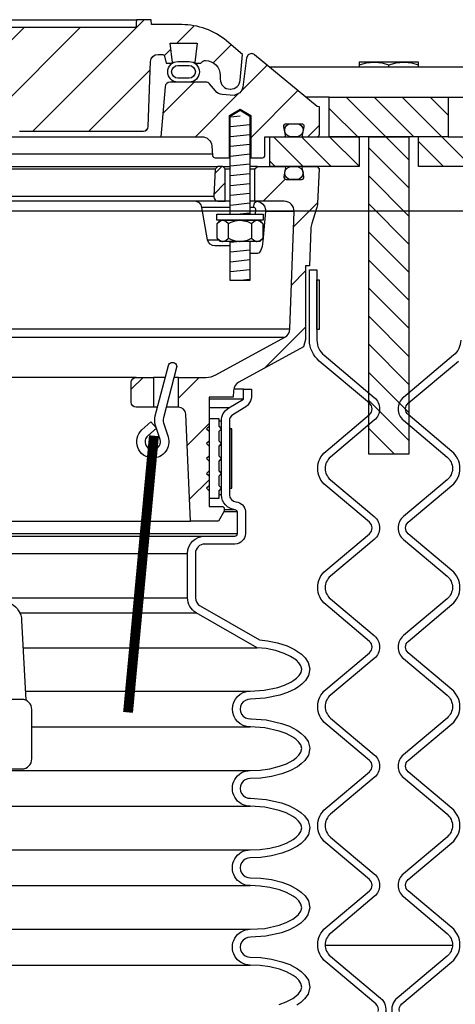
# Model space of a CAD drawing. Extents: x -169 to 6736, y -208 to 3022.
# Tile 515 of 656: x 6077 to 6082, y 410 to 422. Entities that reach past the tile are written whole.
import ezdxf

# ---------------------------------------------------------------- set-up
doc = ezdxf.new("R2010")
doc.units = 0
doc.header["$MEASUREMENT"] = 0
for name, color, linetype in [('FILL-CAP', 1, 'CONTINUOUS'), ('FREEZE-LINES', 8, 'CONTINUOUS'), ('MULTI-PORT-MANHOLE', 2, 'CONTINUOUS'), ('MULTI-PORT-MANHOLE-HATCH', 252, 'CONTINUOUS'), ('MULTI-PORT-SHROUD', 1, 'CONTINUOUS'), ('MULTI-PORT-SPILL-BUCKET', 1, 'CONTINUOUS'), ('MULTI-PORT-SPILL-BUCKET-HATCH', 7, 'CONTINUOUS'), ('MULTI-PORT-SPILL-BUCKET-MANHOLE', 2, 'CONTINUOUS'), ('MULTI-PORT-SPILL-BUCKET-MANHOLE-HATCH', 7, 'CONTINUOUS'), ('MULTI-PORT-SPILL-BUCKET-SHROUD', 1, 'CONTINUOUS')]:
    doc.layers.add(name, color=color, linetype=linetype)
pattern_1 = [(135, (14063.16914, -756.0172), (0.176776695, 0.176776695), [])]
pattern_2 = [(45, (-1900.3607, -756.0172), (-0.35355339, 0.35355339), [])]

msp = doc.modelspace()

# ---------------------------------------------------------------- hatches: boundary and pattern name
at = {"layer": 'MULTI-PORT-MANHOLE-HATCH', "linetype": 'Continuous'}
h = msp.add_hatch(dxfattribs=at)
h.set_pattern_fill('LINE', color=256, scale=2, angle=45, style=0)
h.set_pattern_definition(pattern_1)
h.paths.add_polyline_path([(6080.65422, 421.44486), (6082.15422, 421.44486), (6082.15422, 420.94486), (6082.90422, 420.94486), (6082.90422, 420.56986), (6081.77922, 420.56986), (6081.77922, 420.94486), (6081.02922, 420.94486), (6081.02922, 420.56986), (6079.90422, 420.56986), (6079.90422, 420.94486), (6080.65422, 420.94486)])
h = msp.add_hatch(dxfattribs=at)
h.set_pattern_fill('LINE', color=256, scale=2, angle=45, style=0)
h.set_pattern_definition(pattern_1)
h.paths.add_polyline_path([(6081.15122, 420.94486), (6081.65722, 420.94486), (6081.65722, 416.94486), (6081.15122, 416.94486)])
at = {"layer": 'MULTI-PORT-SPILL-BUCKET-HATCH', "linetype": 'Continuous'}
h = msp.add_hatch(dxfattribs=at)
h.set_pattern_fill('LINE', color=256, scale=4, angle=45, style=0)
h.set_pattern_definition([(45, (-1764.55816, -784.51195), (-0.35355339, 0.35355339), [])])
edge = h.paths.add_edge_path(flags=16)
edge.add_line((6079.34172, 420.13236), (6079.34172, 420.53861))
edge.add_line((6079.34172, 420.53861), (6079.31047, 420.56986))
edge.add_line((6079.31047, 420.56986), (6079.24797, 420.56986))
edge.add_line((6079.24797, 420.56986), (6079.215, 420.53688))
edge.add_line((6079.215, 420.53688), (6079.19724, 420.19813))
edge.add_arc((6079.25966, 420.19486), 0.0625, 176.99787, 269.997947)
edge.add_line((6079.25966, 420.13236), (6079.34172, 420.13236))
edge = h.paths.add_edge_path()
edge.add_line((6078.21978, 417.91361), (6078.43826, 417.91361))
edge.add_line((6078.43826, 417.91361), (6078.43826, 417.53861))
edge.add_line((6078.43826, 417.53861), (6078.21978, 417.53861))
edge.add_arc((6078.21978, 417.60111), 0.0625, 180, 270, ccw=False)
edge.add_line((6078.15728, 417.60111), (6078.15728, 417.85111))
edge.add_arc((6078.21978, 417.85111), 0.0625, 90, 180, ccw=False)
edge = h.paths.add_edge_path()
edge.add_arc((6080.08486, 420.00736), 0.125, 358, 450)
edge.add_line((6080.08486, 420.13236), (6079.71672, 420.13236))
edge.add_line((6079.71672, 420.13236), (6079.71672, 420.53861))
edge.add_line((6079.71672, 420.53861), (6079.74797, 420.56986))
edge.add_line((6079.74797, 420.56986), (6080.08753, 420.56986))
edge.add_arc((6080.08753, 420.55486), 0.015, -11.010479, 90.011204, ccw=False)
edge.add_line((6080.10225, 420.552), (6080.08108, 420.44307))
edge.add_arc((6080.11175, 420.43711), 0.03125, 169.001697, 270.001442)
edge.add_line((6080.11176, 420.40586), (6080.30369, 420.40586))
edge.add_arc((6080.30369, 420.43711), 0.03125, 269.999681, 370.999427)
edge.add_line((6080.33437, 420.44307), (6080.3132, 420.552))
edge.add_arc((6080.3283, 420.55455), 0.01532, 88.573656, 189.573401, ccw=False)
edge.add_line((6080.32868, 420.56986), (6080.49949, 420.56986))
edge.add_line((6080.49949, 420.56986), (6080.52759, 420.53865))
edge.add_line((6080.52759, 420.53865), (6080.50473, 420.10251))
edge.add_arc((6080.25506, 420.11559), 0.25001, 342.100386, 357.000406, ccw=False)
edge.add_line((6080.49297, 420.03875), (6080.433, 419.85308))
edge.add_arc((6080.6709, 419.77624), 0.25, 162.100003, 178.000095)
edge.add_line((6080.42105, 419.78497), (6080.40481, 419.31986))
edge.add_line((6080.40481, 419.31986), (6080.35427, 419.31986))
edge.add_line((6080.35427, 419.31986), (6080.35427, 418.38941))
edge.add_line((6080.35427, 418.38941), (6080.32682, 418.29642))
edge.add_line((6080.32682, 418.29642), (6079.51252, 417.85328))
edge.add_arc((6079.57227, 417.74349), 0.125, 118.554702, 177.000044)
edge.add_line((6079.44744, 417.75003), (6079.44291, 417.66361))
edge.add_line((6079.44291, 417.66361), (6079.13922, 417.66361))
edge.add_line((6079.13922, 417.66361), (6079.13922, 416.28861))
edge.add_line((6079.13922, 416.28861), (6079.29797, 416.28861))
edge.add_arc((6079.29797, 416.25736), 0.03125, 0, 90, ccw=False)
edge.add_line((6079.32922, 416.25736), (6079.32922, 416.22611))
edge.add_line((6079.32922, 416.22611), (6079.25706, 416.10111))
edge.add_line((6079.25706, 416.10111), (6078.90422, 416.10111))
edge.add_line((6078.90422, 416.10111), (6078.84538, 417.44895))
edge.add_arc((6078.75172, 417.44486), 0.09375, 2.499991, 90)
edge.add_line((6078.75172, 417.53861), (6078.75172, 417.91361))
edge.add_line((6078.75172, 417.91361), (6079.10211, 417.91361))
edge.add_arc((6079.10211, 418.1636), 0.25, 270.000244, 298.555091)
edge.add_line((6079.22161, 417.94402), (6080.09295, 418.41819))
edge.add_arc((6080.0332, 418.52799), 0.125, 298.554793, 357.999929)
edge.add_line((6080.15812, 418.52363), (6080.20978, 420.003))
h = msp.add_hatch(dxfattribs=at)
h.set_pattern_fill('LINE', color=256, scale=4, angle=45, style=0)
h.set_pattern_definition([(45, (-1900.3607, -756.0172), (-0.35355339, 0.35355339), [])])
edge = h.paths.add_edge_path()
edge.add_line((6079.34172, 420.13236), (6079.34172, 420.53861))
edge.add_line((6079.34172, 420.53861), (6079.31047, 420.56986))
edge.add_line((6079.31047, 420.56986), (6079.24797, 420.56986))
edge.add_line((6079.24797, 420.56986), (6079.215, 420.53688))
edge.add_line((6079.215, 420.53688), (6079.19724, 420.19813))
edge.add_arc((6079.25966, 420.19486), 0.0625, 176.99787, 269.997947)
edge.add_line((6079.25966, 420.13236), (6079.34172, 420.13236))
at = {"layer": 'MULTI-PORT-SPILL-BUCKET-MANHOLE-HATCH', "linetype": 'Continuous'}
h = msp.add_hatch(dxfattribs=at)
h.set_pattern_fill('LINE', color=256, scale=4, angle=45, style=0)
h.set_pattern_definition(pattern_2)
h.paths.add_polyline_path([(6078.40106, 421.89126, -0.40402688), (6078.49476, 421.98173), (6078.54469, 421.98173, -0.33946204), (6078.57487, 421.95857), (6078.59797, 421.87236), (6078.66672, 421.87236), (6078.67563, 421.88126), (6078.64603, 422.12236), (6078.98742, 422.12236), (6078.95782, 421.88126), (6078.96672, 421.87236), (6079.03547, 421.87236), (6079.05757, 421.89445, -0.19891237), (6079.07967, 421.90361), (6079.09172, 421.90361, -0.41421356), (6079.27922, 421.71611), (6079.27922, 421.66923, 0.41824171), (6079.40594, 421.54424, 0.39283658), (6079.53218, 421.65834), (6079.56047, 421.98173), (6079.35753, 422.15203, 0.17633049), (6078.7951, 422.35673), (6078.41251, 422.35673), (6078.40814, 422.41923), (6078.22323, 422.41923), (6078.22039, 422.37854), (6078.21754, 422.33784), (6078.21689, 422.32853), (6078.21624, 422.31924), (6074.59184, 422.31924), (6074.59054, 422.33784), (6074.5877, 422.37854), (6074.58485, 422.41923), (6074.39967, 422.41923), (6074.3953, 422.35673), (6074.22552, 422.35673), (6074.22114, 422.41923), (6074.03363, 422.41923), (6074.02926, 422.35673), (6073.77531, 422.35673), (6073.77531, 422.41923), (6073.65934, 422.41923), (6073.65934, 422.35673), (6073.43515, 422.35673), (6073.43515, 422.41923), (6073.31918, 422.41923), (6073.31918, 422.35673), (6072.77919, 422.35673), (6072.77481, 422.41923), (6072.5873, 422.41923), (6072.58293, 422.35673), (6072.4612, 422.35673), (6072.45683, 422.41923), (6072.2661, 422.41923), (6072.24465, 422.41673), (6072.22443, 422.41084), (6072.2055, 422.40161), (6072.18837, 422.38936), (6072.17355, 422.37438), (6072.16145, 422.35715), (6072.15543, 422.34545), (6072.15068, 422.33318), (6072.147, 422.31932), (6072.14493, 422.30513), (6072.1094, 421.89899), (6072.07386, 421.49286), (6072.0688, 421.43497), (6072.06302, 421.36891), (6072.05919, 421.35294), (6072.05159, 421.33329), (6072.04083, 421.3152), (6072.02715, 421.29918), (6072.011, 421.28566), (6071.99279, 421.27507), (6071.96543, 421.26479), (6071.93919, 421.26298), (6069.8072, 421.26298), (6069.7619, 421.27148), (6069.72275, 421.29582), (6069.69509, 421.3327), (6069.68267, 421.37709), (6069.63619, 421.90834), (6069.64235, 421.95941), (6069.66856, 422.00368), (6069.71038, 422.03365), (6069.76072, 422.04423), (6070.12277, 422.04423), (6070.17061, 422.05375), (6070.21117, 422.08085), (6070.23827, 422.1214), (6070.24778, 422.16923), (6070.24778, 422.29423), (6070.23827, 422.34207), (6070.21117, 422.38262), (6070.17061, 422.40972), (6070.12277, 422.41923), (6069.93526, 422.41923), (6069.93089, 422.35673), (6069.59448, 422.35673), (6069.54806, 422.36028), (6069.50165, 422.36393), (6069.45432, 422.36039), (6069.4063, 422.35673), (6069.344, 422.35673), (6069.3212, 422.36279), (6069.30737, 422.37459), (6069.28099, 422.3952), (6069.25092, 422.40973), (6069.21834, 422.41728), (6069.18475, 422.41923), (6069.11948, 422.40859), (6069.06414, 422.3749), (6069.0549, 422.36693), (6069.03432, 422.35726), (6069.01965, 422.35673), (6068.99044, 422.35673), (6068.96806, 422.35849), (6068.94606, 422.36296), (6068.92429, 422.36891), (6068.90244, 422.37459), (6068.90093, 422.37492), (6068.89942, 422.37523), (6068.88704, 422.37704), (6068.87455, 422.37765), (6068.86052, 422.37688), (6068.84666, 422.37459), (6068.82481, 422.3689), (6068.80301, 422.36295), (6068.78097, 422.35849), (6068.75866, 422.35673), (6068.70917, 422.35673), (6068.68674, 422.36337), (6068.67197, 422.37401), (6068.67129, 422.37459), (6068.66468, 422.3801), (6068.65776, 422.38522), (6068.63588, 422.39791), (6068.61225, 422.40692), (6068.58677, 422.41229), (6068.56077, 422.41402), (6068.53327, 422.41209), (6068.50641, 422.40605), (6068.48078, 422.39547), (6068.45743, 422.38054), (6068.45379, 422.37762), (6068.44301, 422.36841), (6068.42049, 422.3577), (6068.40381, 422.35673), (6068.01335, 422.35673, 0.17632698), (6067.45092, 422.15202), (6067.24797, 421.98173), (6067.27627, 421.65834, 0.39283658), (6067.40251, 421.54424, 0.41824171), (6067.52922, 421.66923), (6067.52922, 421.71611, -0.41421356), (6067.71672, 421.90361), (6067.72878, 421.90361, -0.19891237), (6067.75088, 421.89445), (6067.77297, 421.87236), (6067.84172, 421.87236), (6067.85063, 421.88126), (6067.82103, 422.12236), (6068.16242, 422.12236), (6068.13282, 421.88126), (6068.14172, 421.87236), (6068.21047, 421.87236), (6068.23357, 421.95857, -0.3394582), (6068.26376, 421.98173), (6068.31369, 421.98173, -0.40402635), (6068.40738, 421.89125), (6068.43595, 421.07331, 0.40402635), (6068.49841, 421.01298), (6068.65704, 421.01298), (6068.70876, 421.01683), (6068.76048, 421.02053), (6069.11589, 421.01858), (6069.48279, 421.0169), (6069.51359, 421.01597), (6069.54431, 421.01352), (6069.5546, 421.01298), (6072.23064, 421.01298), (6072.27595, 421.02148), (6072.31509, 421.04582), (6072.34275, 421.0827), (6072.35517, 421.12709), (6072.42543, 421.93013), (6072.43785, 421.97452), (6072.46551, 422.0114), (6072.50465, 422.03573), (6072.54996, 422.04423), (6074.95483, 422.04423, -0.38887873), (6075.20388, 421.81602), (6075.21173, 421.72628, 0.38887873), (6075.27399, 421.66923), (6075.4103, 421.66923, -0.09968274), (6075.45868, 421.65949), (6076.62302, 421.17076, -0.27840381), (6076.69916, 421.0664), (6076.69984, 421.05863, 0.38887873), (6076.74965, 421.01299), (6078.31004, 421.01298, 0.40402623), (6078.3725, 421.0733)])
h = msp.add_hatch(dxfattribs=at)
h.set_pattern_fill('LINE', color=256, scale=4, angle=45, style=0)
h.set_pattern_definition(pattern_2)
edge = h.paths.add_edge_path()
edge.add_line((6078.58438, 421.5753), (6078.52922, 420.94486))
edge.add_line((6078.52922, 420.94486), (6079.04769, 420.94486))
edge.add_arc((6079.04769, 420.81986), 0.125, 5.000099, 90.000043, ccw=False)
edge.add_line((6079.17222, 420.83075), (6079.18298, 420.70776))
edge.add_arc((6079.21411, 420.71048), 0.03125, 185, 270)
edge.add_line((6079.21411, 420.67923), (6079.39552, 420.67923))
edge.add_line((6079.39552, 420.67923), (6079.39552, 421.21048))
edge.add_line((6079.39552, 421.21048), (6079.52922, 421.29082))
edge.add_line((6079.52922, 421.29082), (6079.66292, 421.21048))
edge.add_line((6079.66292, 421.21048), (6079.66292, 420.67923))
edge.add_line((6079.66292, 420.67923), (6079.81047, 420.67923))
edge.add_arc((6079.81047, 420.71048), 0.03125, 270, 360)
edge.add_line((6079.84172, 420.71048), (6079.84172, 420.94486))
edge.add_line((6079.84172, 420.94486), (6080.08677, 420.94486))
edge.add_arc((6080.08677, 420.96048), 0.01562, 270, 370.999746)
edge.add_line((6080.10211, 420.96346), (6080.08108, 421.07165))
edge.add_arc((6080.11176, 421.07761), 0.03125, 90.000847, 191.000593, ccw=False)
edge.add_line((6080.11175, 421.10886), (6080.30369, 421.10886))
edge.add_arc((6080.30369, 421.07761), 0.03125, -10.998303, 90.001443, ccw=False)
edge.add_line((6080.33437, 421.07165), (6080.3132, 420.96272))
edge.add_arc((6080.32793, 420.95986), 0.01501, 169.008936, 269.975776)
edge.add_line((6080.32792, 420.94486), (6080.49797, 420.94486))
edge.add_arc((6080.49797, 420.97611), 0.03125, 270, 360)
edge.add_line((6080.52922, 420.97611), (6080.52922, 421.31986))
edge.add_line((6080.52922, 421.31986), (6080.50091, 421.32517))
edge.add_line((6080.50091, 421.32517), (6079.70993, 421.97727))
edge.add_arc((6079.67026, 421.92898), 0.0625, 50.600528, 90)
edge.add_line((6079.67026, 421.99148), (6079.62949, 421.97615))
edge.add_line((6079.62949, 421.97615), (6079.60872, 421.93767))
edge.add_line((6079.60872, 421.93767), (6079.56344, 421.57072))
edge.add_line((6079.56344, 421.57072), (6079.55152, 421.53057))
edge.add_line((6079.55152, 421.53057), (6079.52643, 421.49671))
edge.add_line((6079.52643, 421.49671), (6079.45422, 421.46391))
edge.add_line((6079.45422, 421.46391), (6079.30511, 421.47696))
edge.add_arc((6079.316, 421.60149), 0.125, 220.000141, 265.000351, ccw=False)
edge.add_line((6079.22024, 421.52114), (6079.14565, 421.61003))
edge.add_arc((6079.09778, 421.56986), 0.0625, 40.001024, 90.001569)
edge.add_line((6079.09778, 421.63236), (6078.64664, 421.63236))
edge.add_arc((6078.64664, 421.56986), 0.0625, 90, 175)

# ---------------------------------------------------------------- linework, layer by layer
at = {"layer": 'FILL-CAP', "linetype": 'Continuous'}
msp.add_lwpolyline([(6076.64597, 415.06252, -0.2587825), (6076.77599, 414.8528), (6076.82694, 413.84698)], format="xyb", dxfattribs=at)
msp.add_lwpolyline([(6076.77922, 412.98145, 0.41421356), (6076.90422, 413.10645), (6076.90422, 413.73145, 0.41421356), (6076.77922, 413.85645), (6070.02922, 413.85645, 0.41421356), (6069.90422, 413.73145), (6069.90422, 413.10645, 0.41421356), (6070.02922, 412.98145)], format="xyb", close=True, dxfattribs=at)
at = {"layer": 'FREEZE-LINES', "linetype": 'Continuous'}
msp.add_line((6657.53241, 420.00736), (5613.53241, 420.00736), dxfattribs=at)
at = {"layer": 'MULTI-PORT-MANHOLE', "color": 1, "linetype": 'Continuous'}
msp.add_line((6081.40422, 421.81986), (6081.40422, 421.85072), dxfattribs=at)
at = {"layer": 'MULTI-PORT-MANHOLE', "linetype": 'Continuous'}
for p, q in [((6082.90758, 421.81986), (6079.90087, 421.81986)), ((6081.02922, 420.94486), (6080.65422, 420.94486)), ((6080.65422, 420.94486), (6081.02922, 420.94486)), ((6082.15422, 420.94486), (6081.77922, 420.94486))]:
    msp.add_line(p, q, dxfattribs=at)
at = {"layer": 'MULTI-PORT-MANHOLE', "color": 7, "linetype": 'Continuous'}
for p, q in [((6080.65422, 421.44486), (6080.35573, 421.44486)), ((6082.15422, 421.44486), (6082.45272, 421.44486)), ((6082.20607, 410.75736), (6080.60238, 410.75736))]:
    msp.add_line(p, q, dxfattribs=at)
at = {"layer": 'MULTI-PORT-MANHOLE', "color": 1, "linetype": 'Continuous'}
for points in [[(6081.02922, 421.85072), (6081.12109, 421.87502), (6081.16859, 421.88184), (6081.21672, 421.88421), (6081.23006, 421.88402), (6081.27371, 421.8809), (6081.31728, 421.87407), (6081.40422, 421.85072), (6081.49609, 421.87502), (6081.54359, 421.88184), (6081.59172, 421.88421), (6081.60506, 421.88402), (6081.64871, 421.8809), (6081.69228, 421.87407), (6081.77922, 421.85072)], [(6081.77922, 421.81986), (6081.77922, 421.88421), (6081.02922, 421.88421), (6081.02922, 421.81986)]]:
    msp.add_lwpolyline(points, dxfattribs=at)
at = {"layer": 'MULTI-PORT-MANHOLE', "linetype": 'Continuous'}
for points in [[(6080.65422, 421.44486), (6082.15422, 421.44486), (6082.15422, 420.94486), (6082.90422, 420.94486), (6082.90422, 420.56986), (6081.77922, 420.56986), (6081.77922, 420.94486), (6081.02922, 420.94486), (6081.02922, 420.56986), (6079.90422, 420.56986), (6079.90422, 420.94486), (6080.65422, 420.94486)], [(6081.65722, 420.94486), (6081.65722, 416.94486), (6081.15122, 416.94486), (6081.15122, 420.94486)]]:
    msp.add_lwpolyline(points, close=True, dxfattribs=at)
at = {"layer": 'MULTI-PORT-SHROUD', "color": 1, "linetype": 'Continuous'}
for points in [[(6081.26948, 409.92504, 0.29327737), (6081.23935, 410.02172), (6080.60889, 410.55074, -0.46630694), (6080.60889, 410.98164), (6081.16035, 411.44438, 0.46630723), (6081.16035, 411.58801), (6080.60889, 412.05074, -0.46630723), (6080.60889, 412.48164), (6081.16035, 412.94438, 0.46630723), (6081.16035, 413.08801), (6080.60889, 413.55074, -0.46630723), (6080.60889, 413.98164), (6081.16035, 414.44438, 0.46630723), (6081.16035, 414.58801), (6080.60889, 415.05074, -0.46630723), (6080.60889, 415.48164), (6081.16035, 415.94438, 0.46630723), (6081.16035, 416.08801), (6080.60889, 416.55074, -0.46630723), (6080.60889, 416.98164), (6081.16035, 417.44438, 0.46630817), (6081.16035, 417.58801), (6080.52702, 418.11944, -0.22169529), (6080.40422, 418.38277), (6080.40422, 419.26619), (6080.49797, 419.26619), (6080.49797, 418.38277, 0.22169529), (6080.58728, 418.19126), (6081.22061, 417.65983, -0.46630908), (6081.22061, 417.37256), (6080.66915, 416.90983, 0.46630905), (6080.66915, 416.62256), (6081.22061, 416.15983, -0.46630905), (6081.22061, 415.87256), (6080.66915, 415.40983, 0.46630905), (6080.66915, 415.12256), (6081.22061, 414.65983, -0.46630905), (6081.22061, 414.37256), (6080.66915, 413.90983, 0.46630905), (6080.66915, 413.62256), (6081.22061, 413.15983, -0.46630905), (6081.22061, 412.87256), (6080.66915, 412.40983, 0.46630905), (6080.66915, 412.12256), (6081.22061, 411.65983, -0.46630905), (6081.22061, 411.37256), (6080.66915, 410.90983, 0.46630785), (6080.66915, 410.62256), (6081.29961, 410.09354, -0.29327778), (6081.35987, 409.90017)], [(6082.31047, 418.38277, -0.22169529), (6082.22117, 418.19126), (6081.58783, 417.65983, 0.46630908), (6081.58783, 417.37256), (6082.1393, 416.90983, -0.46630905), (6082.1393, 416.62256), (6081.58783, 416.15983, 0.46630905), (6081.58783, 415.87256), (6082.1393, 415.40983, -0.46630905), (6082.1393, 415.12256), (6081.58783, 414.65983, 0.46630905), (6081.58783, 414.37256), (6082.1393, 413.90983, -0.46630905), (6082.1393, 413.62256), (6081.58783, 413.15983, 0.46630905), (6081.58783, 412.87256), (6082.1393, 412.40983, -0.46630905), (6082.1393, 412.12256), (6081.58783, 411.65983, 0.46630905), (6081.58783, 411.37256), (6082.1393, 410.90983, -0.46630785), (6082.1393, 410.62256), (6081.50884, 410.09354, 0.29327778), (6081.44857, 409.90017)], [(6081.53897, 409.92504, -0.29327737), (6081.5691, 410.02172), (6082.19956, 410.55074, 0.46630694), (6082.19956, 410.98164), (6081.6481, 411.44438, -0.46630723), (6081.6481, 411.58801), (6082.19956, 412.05074, 0.46630723), (6082.19956, 412.48164), (6081.6481, 412.94438, -0.46630723), (6081.6481, 413.08801), (6082.19956, 413.55074, 0.46630723), (6082.19956, 413.98164), (6081.6481, 414.44438, -0.46630723), (6081.6481, 414.58801), (6082.19956, 415.05074, 0.46630723), (6082.19956, 415.48164), (6081.6481, 415.94438, -0.46630723), (6081.6481, 416.08801), (6082.19956, 416.55074, 0.46630723), (6082.19956, 416.98164), (6081.6481, 417.44438, -0.46630817), (6081.6481, 417.58801), (6082.28143, 418.11944, 0.22169529)]]:
    msp.add_lwpolyline(points, format="xyb", dxfattribs=at)
at = {"layer": 'MULTI-PORT-SHROUD', "color": 7, "linetype": 'Continuous'}
msp.add_lwpolyline([(6080.49797, 418.51619), (6080.49797, 419.14119), (6080.52797, 419.14119), (6080.52797, 418.51619)], close=True, dxfattribs=at)
at = {"layer": 'MULTI-PORT-SPILL-BUCKET', "color": 7, "linetype": 'Continuous'}
for p, q in [((6067.56047, 420.56986), (6079.24797, 420.56986)), ((6079.215, 420.53688), (6067.59345, 420.53688)), ((6079.31047, 420.56986), (6079.40602, 420.56986)), ((6079.34172, 420.53861), (6079.40602, 420.53861)), ((6079.74797, 420.56986), (6079.65242, 420.56986)), ((6079.65242, 420.53861), (6079.71672, 420.53861)), ((6079.40602, 420.13236), (6067.40242, 420.13236)), ((6067.61121, 420.19813), (6079.19724, 420.19813)), ((6079.71672, 420.13236), (6079.65242, 420.13236)), ((6079.40602, 420.05489), (6079.0481, 420.05489)), ((6079.70036, 420.05489), (6079.65242, 420.05489)), ((6080.20978, 420.003), (6079.85154, 420.003)), ((6079.11997, 419.64733), (6079.25825, 419.64733)), ((6066.65032, 418.52363), (6080.15812, 418.52363)), ((6069.15767, 418.41819), (6080.09295, 418.41819)), ((6078.21978, 417.91361), (6069.58244, 417.91361)), ((6078.588, 417.91361), (6078.43826, 417.91361)), ((6078.75172, 417.91361), (6078.69634, 417.91361)), ((6078.48932, 417.53861), (6078.43826, 417.53861)), ((6078.75172, 417.53861), (6078.59766, 417.53861)), ((6069.33701, 416.10111), (6078.90422, 416.10111))]:
    msp.add_line(p, q, dxfattribs=at)
at = {"layer": 'MULTI-PORT-SPILL-BUCKET', "color": 2, "linetype": 'Continuous'}
for p, q in [((6079.38489, 419.66504), (6079.38489, 419.85318)), ((6079.67356, 419.85318), (6079.67356, 419.66504))]:
    msp.add_line(p, q, dxfattribs=at)
for points in [[(6079.40602, 419.96986), (6079.40602, 421.20454), (6079.52922, 421.27857), (6079.65242, 421.20454), (6079.65242, 419.96986)], [(6079.24055, 419.85318), (6079.27063, 419.87807), (6079.30366, 419.89186), (6079.31272, 419.89186), (6079.31272, 419.89186), (6079.35023, 419.88085), (6079.38489, 419.85318), (6079.41729, 419.86794), (6079.46773, 419.88441), (6079.52189, 419.89175), (6079.52922, 419.89186), (6079.62223, 419.87512), (6079.67356, 419.85318), (6079.70365, 419.87807), (6079.73667, 419.89186), (6079.74573, 419.89186), (6079.78325, 419.88085), (6079.8179, 419.85318)], [(6079.24055, 419.66504), (6079.27063, 419.64015), (6079.30366, 419.62636), (6079.31272, 419.62636), (6079.31272, 419.62636), (6079.35023, 419.63737), (6079.38489, 419.66504), (6079.41729, 419.65028), (6079.46773, 419.63381), (6079.52189, 419.62647), (6079.52922, 419.62636), (6079.62223, 419.6431), (6079.67356, 419.66504), (6079.70365, 419.64015), (6079.73667, 419.62636), (6079.74573, 419.62636), (6079.78325, 419.63737), (6079.8179, 419.66504)], [(6079.65242, 419.62636), (6079.65242, 419.13249), (6079.40602, 419.13249), (6079.40602, 419.62636)]]:
    msp.add_lwpolyline(points, dxfattribs=at)
at = {"layer": 'MULTI-PORT-SPILL-BUCKET', "linetype": 'Continuous'}
for points in [[(6080.20978, 420.00299, 0.42447482), (6080.08486, 420.13236), (6079.71672, 420.13236), (6079.71672, 420.53861), (6079.74797, 420.56986), (6080.08753, 420.56986, -0.47174628), (6080.10225, 420.552), (6080.08108, 420.44307, 0.47162926), (6080.11176, 420.40586), (6080.30369, 420.40586, 0.47162926), (6080.33437, 420.44307), (6080.3132, 420.552, -0.47162926), (6080.32868, 420.56986), (6080.49949, 420.56986), (6080.52759, 420.53865), (6080.50473, 420.10251, -0.06510535), (6080.49297, 420.03875), (6080.433, 419.85308, 0.06948876), (6080.42105, 419.78497), (6080.40481, 419.31986), (6080.35427, 419.31986), (6080.35427, 418.38941), (6080.32682, 418.29642), (6079.51252, 417.85328, 0.26069176), (6079.44744, 417.75003), (6079.44291, 417.66361), (6079.13922, 417.66361), (6079.13922, 416.28861), (6079.29797, 416.28861, -0.41421356), (6079.32922, 416.25736), (6079.32922, 416.22611), (6079.25706, 416.10111), (6078.90422, 416.10111), (6078.84538, 417.44895, 0.40149071), (6078.75172, 417.53861), (6078.75172, 417.53861), (6078.75172, 417.91361), (6079.10211, 417.91361, 0.12524277), (6079.22161, 417.94402), (6080.09295, 418.41819, 0.265356), (6080.15812, 418.52363), (6080.20978, 420.003)], [(6079.34172, 420.13236), (6079.34172, 420.53861), (6079.31047, 420.56986), (6079.24797, 420.56986), (6079.215, 420.53688), (6079.19724, 420.19813, 0.4296343), (6079.25966, 420.13236), (6079.34172, 420.13236)]]:
    msp.add_lwpolyline(points, format="xyb", dxfattribs=at)
at = {"layer": 'MULTI-PORT-SPILL-BUCKET', "color": 7, "linetype": 'Continuous'}
for points in [[(6080.32372, 420.48586, -0.41421356), (6080.24372, 420.40586), (6080.17172, 420.40586, -0.41421356), (6080.09172, 420.48586), (6080.09172, 420.48986, -0.41421356), (6080.17172, 420.56986), (6080.24372, 420.56986, -0.41421356), (6080.32372, 420.48986)], [(6079.40602, 419.56986), (6079.21229, 419.56986, -0.36397024), (6079.11997, 419.64733), (6079.0481, 420.05489, 0.36397024), (6078.95578, 420.13236)]]:
    msp.add_lwpolyline(points, format="xyb", dxfattribs=at)
msp.add_lwpolyline([(6079.72276, 419.96986), (6079.72745, 420.02255), (6079.7267, 420.03311), (6079.72269, 420.04257), (6079.71583, 420.04985), (6079.70699, 420.05404), (6079.70036, 420.05489), (6079.71263, 420.11042), (6079.73569, 420.13236), (6079.77972, 420.12324), (6079.81303, 420.10122), (6079.83745, 420.06862), (6079.8502, 420.02906), (6079.85154, 420.003), (6079.83492, 419.81847), (6079.81759, 419.62778), (6079.80728, 419.56296), (6079.79146, 419.51493), (6079.7711, 419.48364), (6079.74842, 419.47284), (6079.73788, 419.47284), (6079.65242, 419.47284)], dxfattribs=at)
at = {"layer": 'MULTI-PORT-SPILL-BUCKET', "color": 2, "linetype": 'Continuous'}
for points in [[(6079.82222, 419.89186), (6079.23623, 419.89186), (6079.23623, 419.96986), (6079.23623, 419.96986), (6079.82222, 419.96986)], [(6079.77922, 419.89186), (6079.8179, 419.85318), (6079.8179, 419.66504), (6079.77922, 419.62636), (6079.27922, 419.62636), (6079.24055, 419.66504), (6079.24055, 419.85318), (6079.27922, 419.89186)], [(6079.26422, 416.48486), (6079.29547, 416.51611), (6079.26422, 416.54736), (6079.26422, 416.67236), (6079.29547, 416.70361), (6079.26422, 416.73486), (6079.26422, 416.85986), (6079.29547, 416.89111), (6079.26422, 416.92236), (6079.26422, 417.04736), (6079.29547, 417.07861), (6079.26422, 417.10986), (6079.26422, 417.23486), (6079.29547, 417.26611), (6079.26422, 417.29736), (6079.26422, 417.39111), (6079.13922, 417.39111), (6079.13922, 417.29736), (6079.10797, 417.26611), (6079.13922, 417.23486), (6079.13922, 417.10986), (6079.10797, 417.07861), (6079.13922, 417.04736), (6079.13922, 416.92236), (6079.10797, 416.89111), (6079.13922, 416.85986), (6079.13922, 416.73486), (6079.10797, 416.70361), (6079.13922, 416.67236), (6079.13922, 416.54736), (6079.10797, 416.51611), (6079.13922, 416.48486), (6079.13922, 416.39111), (6079.26422, 416.39111)]]:
    msp.add_lwpolyline(points, close=True, dxfattribs=at)
at = {"layer": 'MULTI-PORT-SPILL-BUCKET', "color": 1, "linetype": 'Continuous'}
msp.add_lwpolyline([(6078.42442, 416.89798, -0.67313043), (6078.29092, 417.25079), (6078.40285, 417.35282), (6078.47383, 417.27463), (6078.3679, 417.17807, 0.80377672), (6078.45257, 417.00654, 0.43550595), (6078.52044, 417.13134), (6078.46402, 417.30603, -0.14376727), (6078.46054, 417.42923), (6078.62739, 418.06327, -1), (6078.72871, 418.0366), (6078.56202, 417.40318, 0.14444497), (6078.56385, 417.3413), (6078.62103, 417.16335, -0.51620484)], format="xyb", close=True, dxfattribs=at)
at = {"layer": 'MULTI-PORT-SPILL-BUCKET', "linetype": 'Continuous'}
msp.add_lwpolyline([(6078.21978, 417.91361), (6078.43826, 417.91361), (6078.43826, 417.53861), (6078.21978, 417.53861, -0.41421356), (6078.15728, 417.60111), (6078.15728, 417.85111, -0.41421356)], format="xyb", close=True, dxfattribs=at)
at = {"layer": 'MULTI-PORT-SPILL-BUCKET', "color": 7, "const_width": 0.125}
msp.add_lwpolyline([(6078.44354, 417.17814), (6078.11714, 413.69339)], dxfattribs=at)
at = {"layer": 'MULTI-PORT-SPILL-BUCKET-HATCH', "linetype": 'Continuous'}
for p, q in [((6079.52922, 421.20454), (6079.40662, 421.19177)), ((6079.65183, 421.09385), (6079.40662, 421.0683)), ((6079.65183, 420.97038), (6079.40662, 420.94483)), ((6079.65183, 420.84691), (6079.40662, 420.82136)), ((6079.65183, 420.72344), (6079.40662, 420.69789)), ((6079.65183, 420.59997), (6079.40662, 420.57443)), ((6079.65183, 420.47651), (6079.40662, 420.45096)), ((6079.65183, 420.35304), (6079.40662, 420.32749)), ((6079.65183, 420.22957), (6079.40662, 420.20402)), ((6079.65183, 420.1061), (6079.40662, 420.08055)), ((6079.65183, 419.98263), (6079.52922, 419.96986))]:
    msp.add_line(p, q, dxfattribs=at)
at = {"layer": 'MULTI-PORT-SPILL-BUCKET-HATCH'}
for p, q in [((6079.52922, 419.62636), (6079.40662, 419.61359)), ((6079.65183, 419.51567), (6079.40662, 419.49012)), ((6079.65183, 419.3922), (6079.40662, 419.36665)), ((6079.65183, 419.26873), (6079.40662, 419.24318)), ((6079.65183, 419.14526), (6079.52922, 419.13249))]:
    msp.add_line(p, q, dxfattribs=at)
at = {"layer": 'MULTI-PORT-SPILL-BUCKET-MANHOLE', "color": 7, "linetype": 'Continuous'}
for p, q in [((6074.58485, 422.41923), (6078.22316, 422.4182)), ((6068.27922, 420.94486), (6078.52922, 420.94486))]:
    msp.add_line(p, q, dxfattribs=at)
at = {"layer": 'MULTI-PORT-SPILL-BUCKET-MANHOLE', "linetype": 'Continuous'}
for points in [[(6076.74965, 421.01299), (6078.31004, 421.01298, 0.40402623), (6078.3725, 421.0733), (6078.40106, 421.89126, -0.40402688), (6078.49476, 421.98173), (6078.54469, 421.98173, -0.33946204), (6078.57487, 421.95857), (6078.59797, 421.87236), (6078.66672, 421.87236), (6078.67563, 421.88126), (6078.64603, 422.12236), (6078.98742, 422.12236), (6078.95782, 421.88126), (6078.96672, 421.87236), (6079.03547, 421.87236), (6079.05757, 421.89445, -0.19891237), (6079.07967, 421.90361), (6079.09172, 421.90361, -0.41421356), (6079.27922, 421.71611), (6079.27922, 421.66923, 0.41421356), (6079.40422, 421.54423), (6079.40766, 421.54423, 0.38887873), (6079.53218, 421.65834), (6079.56047, 421.98173), (6079.35753, 422.15203, 0.17633049), (6078.7951, 422.35673), (6078.41251, 422.35673), (6078.40814, 422.41923), (6078.22323, 422.41923), (6078.22039, 422.37854), (6078.21754, 422.33784), (6078.21689, 422.32853), (6078.21624, 422.31924), (6074.59184, 422.31924)], [(6078.58438, 421.5753), (6078.52922, 420.94486), (6079.04769, 420.94486, -0.38887845), (6079.17222, 420.83075), (6079.18298, 420.70776, 0.38887873), (6079.21411, 420.67923), (6079.39552, 420.67923), (6079.39552, 421.21048), (6079.52922, 421.29082), (6079.66292, 421.21048), (6079.66292, 420.67923), (6079.81047, 420.67923, 0.41421356), (6079.84172, 420.71048), (6079.84172, 420.94486), (6080.08677, 420.94486, 0.47162926), (6080.10211, 420.96346), (6080.08108, 421.07165, -0.47162926), (6080.11175, 421.10886), (6080.30369, 421.10886, -0.47162926), (6080.33437, 421.07165), (6080.3132, 420.96272, 0.47145376), (6080.32792, 420.94486), (6080.49797, 420.94486, 0.41421356), (6080.52922, 420.97611), (6080.52922, 421.31986), (6080.50091, 421.32517), (6079.70993, 421.97727, 0.17362646), (6079.67026, 421.99148), (6079.62949, 421.97615), (6079.60872, 421.93767), (6079.56344, 421.57072), (6079.55152, 421.53057), (6079.52643, 421.49671), (6079.45422, 421.46391), (6079.30511, 421.47696, -0.19891332), (6079.22024, 421.52114), (6079.14565, 421.61003, 0.22169716), (6079.09778, 421.63236), (6078.64664, 421.63236, 0.38887873), (6078.58438, 421.5753)]]:
    msp.add_lwpolyline(points, format="xyb", dxfattribs=at)
at = {"layer": 'MULTI-PORT-SPILL-BUCKET-MANHOLE', "color": 7, "linetype": 'Continuous'}
for points in [[(6078.88672, 421.89236, -1), (6078.88672, 421.63236), (6078.74672, 421.63236, -1), (6078.74672, 421.89236)], [(6078.88672, 421.68236), (6078.74672, 421.68236, -1), (6078.74672, 421.84236), (6078.88672, 421.84236, -1)]]:
    msp.add_lwpolyline(points, format="xyb", close=True, dxfattribs=at)
msp.add_lwpolyline([(6080.32372, 421.02486, -0.41421356), (6080.24372, 420.94486), (6080.17172, 420.94486, -0.41421356), (6080.09172, 421.02486), (6080.09172, 421.02886, -0.41421356), (6080.17172, 421.10886), (6080.24372, 421.10886, -0.41421356), (6080.32372, 421.02886)], format="xyb", dxfattribs=at)
msp.add_lwpolyline([(6079.18137, 420.72611), (6073.89558, 420.72611)], dxfattribs=at)
at = {"layer": 'MULTI-PORT-SPILL-BUCKET-SHROUD', "color": 7, "linetype": 'Continuous'}
for p, q in [((6079.57422, 417.76611), (6079.44933, 417.76611)), ((6079.57422, 417.64079), (6079.13922, 417.64079)), ((6079.38566, 417.52831), (6079.13922, 417.52831)), ((6079.29422, 417.36375), (6079.26422, 417.36375)), ((6079.29422, 416.43201), (6079.26422, 416.43201)), ((6079.4961, 416.22018), (6079.3258, 416.22018)), ((6079.46781, 416.24502), (6079.32922, 416.24502)), ((6069.37413, 415.94518), (6079.4961, 415.94518)), ((6069.37946, 415.91393), (6079.08547, 415.91393)), ((6069.41676, 415.69518), (6078.86672, 415.69518)), ((6076.60207, 415.13805), (6078.86672, 415.13805)), ((6076.75227, 414.94837), (6078.97651, 414.94837)), ((6076.79345, 414.50815), (6079.74283, 414.50815)), ((6076.82118, 413.96081), (6079.65668, 413.96081)), ((6076.90422, 413.51081), (6079.65668, 413.51081)), ((6076.56632, 412.96081), (6079.65669, 412.96081)), ((6075.52922, 412.51081), (6079.65669, 412.51081)), ((6075.83051, 411.96081), (6079.6567, 411.96081)), ((6075.83051, 411.51081), (6079.6567, 411.51081)), ((6075.81464, 410.96081), (6079.6567, 410.96081)), ((6075.83051, 410.51081), (6079.6567, 410.51081))]:
    msp.add_line(p, q, dxfattribs=at)
at = {"layer": 'MULTI-PORT-SPILL-BUCKET-SHROUD', "linetype": 'Continuous'}
msp.add_lwpolyline([(6080.02294, 410.01281), (6080.1109, 410.04527), (6080.19389, 410.08922), (6080.23223, 410.11671), (6080.26653, 410.14906), (6080.29407, 410.188), (6080.30665, 410.23301), (6080.2965, 410.27852), (6080.27006, 410.31853), (6080.23627, 410.35162), (6080.1982, 410.37961), (6080.11542, 410.4244), (6080.02738, 410.45741), (6079.90604, 410.48808), (6079.78215, 410.50537), (6079.6567, 410.51081, -1.00000016), (6079.6567, 410.96081), (6079.84183, 410.97292), (6080.02259, 411.0127), (6080.11059, 411.04514), (6080.19362, 411.08905), (6080.232, 411.11652), (6080.26634, 411.14885), (6080.29395, 411.18775), (6080.30664, 411.23275), (6080.29659, 411.27829), (6080.27021, 411.31836), (6080.23644, 411.35148), (6080.19836, 411.37949), (6080.11557, 411.42433), (6080.02751, 411.45737), (6079.90613, 411.48806), (6079.78219, 411.50537), (6079.6567, 411.51081, -1.00000017), (6079.6567, 411.96081), (6079.78215, 411.96624), (6079.90604, 411.98353), (6080.02738, 412.0142), (6080.11542, 412.04721), (6080.1982, 412.09201), (6080.23627, 412.11999), (6080.27006, 412.15308), (6080.2965, 412.1931), (6080.30665, 412.2386), (6080.29407, 412.28362), (6080.26653, 412.32255), (6080.23223, 412.3549), (6080.19389, 412.38239), (6080.1109, 412.42634), (6080.02294, 412.4588), (6079.84226, 412.49863), (6079.65669, 412.51081, -1.00000017), (6079.65669, 412.96081), (6079.78214, 412.96624), (6079.90604, 412.98353), (6080.02738, 413.0142), (6080.11541, 413.04721), (6080.19819, 413.09201), (6080.23627, 413.11999), (6080.27005, 413.15308), (6080.29649, 413.1931), (6080.30664, 413.2386), (6080.29406, 413.28362), (6080.26652, 413.32255), (6080.23222, 413.3549), (6080.19388, 413.38239), (6080.11089, 413.42634), (6080.02294, 413.4588), (6079.84225, 413.49863), (6079.66263, 413.51042), (6079.65668, 413.51081, -1), (6079.65668, 413.96081), (6079.83314, 413.97186), (6080.00603, 414.00773), (6080.08971, 414.03638), (6080.16945, 414.07453), (6080.20723, 414.09807), (6080.24235, 414.12531), (6080.27358, 414.15709), (6080.29734, 414.19485), (6080.30583, 414.23832), (6080.29524, 414.28124), (6080.2706, 414.31808), (6080.2389, 414.34929), (6080.16612, 414.39922), (6080.08595, 414.43663), (6079.97427, 414.47294), (6079.85968, 414.49606), (6079.74283, 414.50815), (6078.97651, 414.94837, -0.26853007), (6078.86672, 415.13805), (6078.86672, 415.69518, -0.41421356), (6079.08547, 415.91393), (6079.46485, 415.91393, 0.41421356), (6079.4961, 415.94518), (6079.4961, 416.22018, 0.33495079), (6079.46781, 416.24502, -0.37226186), (6079.29422, 416.43201), (6079.29422, 417.36375, -0.26412454), (6079.38566, 417.52831), (6079.57422, 417.64079), (6079.57422, 417.76611), (6079.67422, 417.76611), (6079.67422, 417.69048, -0.26412454), (6079.58278, 417.52946), (6079.43737, 417.44271, 0.26412454), (6079.39422, 417.3643), (6079.39422, 416.4341, 0.36520106), (6079.47787, 416.34452, -0.35854627), (6079.5961, 416.22687), (6079.5961, 415.94518, -0.41421356), (6079.46485, 415.81393), (6079.08547, 415.81393, 0.41421356), (6078.96672, 415.69518), (6078.96672, 415.13805, 0.26853007), (6079.02632, 415.03508), (6079.77423, 414.60543), (6079.87475, 414.59503), (6079.9997, 414.56982), (6080.12269, 414.52984), (6080.21589, 414.48635), (6080.30277, 414.42674), (6080.34804, 414.38217), (6080.38812, 414.32225), (6080.40821, 414.24083), (6080.39191, 414.15738), (6080.35247, 414.09469), (6080.30895, 414.05041), (6080.26447, 414.01591), (6080.21762, 413.98672), (6080.12762, 413.94366), (6080.03249, 413.91109), (6079.84649, 413.8725), (6079.65936, 413.86078, 1.02213573), (6079.65948, 413.61084), (6079.66918, 413.6102), (6079.85637, 413.59792), (6080.05114, 413.55498), (6080.15178, 413.51784), (6080.24665, 413.4676), (6080.29595, 413.43226), (6080.3424, 413.38845), (6080.38571, 413.32722), (6080.40971, 413.24133), (6080.39008, 413.15334), (6080.34762, 413.08908), (6080.30119, 413.0436), (6080.25185, 413.00734), (6080.15696, 412.95599), (6080.05727, 412.91861), (6079.92526, 412.88525), (6079.79124, 412.86654), (6079.65854, 412.86079, 1.01877101), (6079.65949, 412.61084), (6079.85637, 412.59792), (6080.05115, 412.55498), (6080.15179, 412.51784), (6080.24666, 412.4676), (6080.29596, 412.43226), (6080.3424, 412.38845), (6080.38572, 412.32722), (6080.40972, 412.24133), (6080.39008, 412.15334), (6080.34763, 412.08909), (6080.3012, 412.0436), (6080.25186, 412.00734), (6080.15696, 411.95599), (6080.05728, 411.91861), (6079.92526, 411.88525), (6079.79124, 411.86654), (6079.65855, 411.86079, 1.01490594), (6079.65855, 411.61082), (6079.79129, 411.60507), (6079.92536, 411.58634), (6080.05742, 411.55295), (6080.15714, 411.51554), (6080.25206, 411.46414), (6080.3014, 411.42783), (6080.34785, 411.38227), (6080.39026, 411.31787), (6080.4097, 411.22978), (6080.3855, 411.14397), (6080.34213, 411.08285), (6080.29566, 411.03912), (6080.24634, 411.00381), (6080.15143, 410.95362), (6080.05076, 410.91651), (6079.85593, 410.87363), (6079.65949, 410.86078, 1.01873998), (6079.65855, 410.61082), (6079.79124, 410.60507), (6079.92526, 410.58637), (6080.05728, 410.553), (6080.15696, 410.51563), (6080.25186, 410.46427), (6080.3012, 410.42801), (6080.34763, 410.38253), (6080.39008, 410.31827), (6080.40972, 410.23029), (6080.38572, 410.14439), (6080.3424, 410.08316), (6080.29596, 410.03936), (6080.24666, 410.00401)], format="xyb", dxfattribs=at)
at = {"layer": 'MULTI-PORT-SPILL-BUCKET-SHROUD', "color": 7, "linetype": 'Continuous'}
msp.add_lwpolyline([(6079.39922, 417.26611), (6079.39922, 416.51611), (6079.42422, 416.51611), (6079.42422, 417.26611), (6079.39922, 417.26611), (6079.39797, 417.26611), (6079.3942, 417.26611)], dxfattribs=at)

doc.saveas('drawing.dxf')
